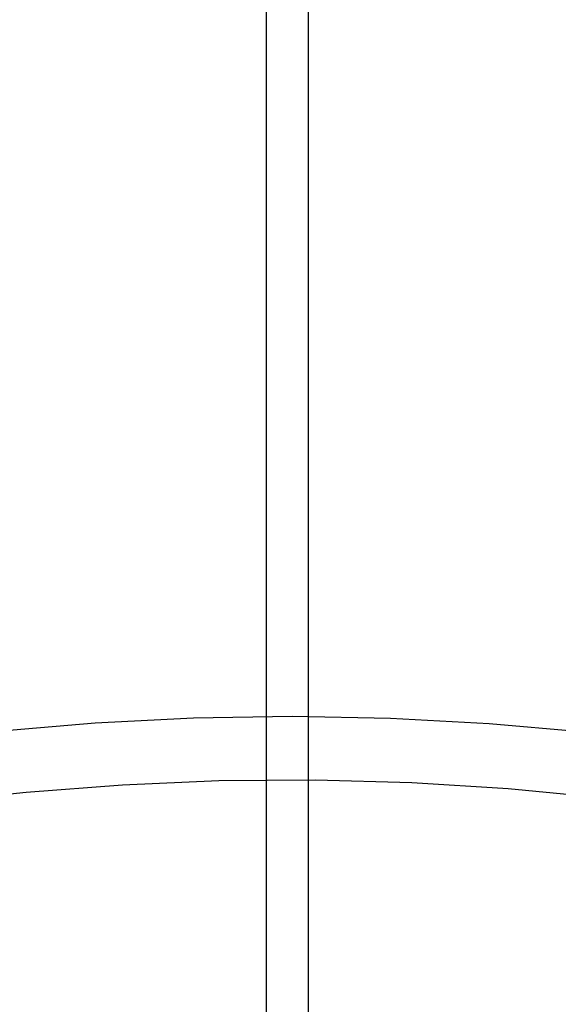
# Model space of a CAD drawing. Header units: millimetres. Extents: x 6038 to 7358, y -8545 to -7225.
# Tile 278 of 285: x 6690 to 6706, y -7809 to -7780. Entities that reach past the tile are written whole.
import ezdxf

# ---------------------------------------------------------------- set-up
doc = ezdxf.new("R2010")
doc.units = ezdxf.units.MM
doc.layers.add('color', color=7, linetype='Continuous')

msp = doc.modelspace()

# ---------------------------------------------------------------- linework, layer by layer
at = {"color": 7, "true_color": 0xffffff}
for p, q in [((6697.673, -7224.667, 68.69), (6697.673, -7815.464, 68.69)), ((6698.911, -7224.667, 63.331), (6698.911, -7815.464, 63.331))]:
    msp.add_line(p, q, dxfattribs=at)
at = {"layer": 'color', "color": 254, "true_color": 0xcad1ee}
for p, q in [((6692.658, -7801.042, 18.688), (6695.547, -7800.896, 18.688)), ((6695.547, -7800.896, 18.688), (6698.441, -7800.851, 18.688)), ((6698.441, -7800.851, 18.688), (6701.333, -7800.905, 18.688)), ((6701.333, -7800.905, 18.688), (6704.223, -7801.059, 18.688)), ((6689.775, -7801.287, 18.688), (6692.658, -7801.042, 18.688)), ((6704.223, -7801.059, 18.688), (6707.105, -7801.313, 18.688)), ((6690.633, -7803.077, 17.309), (6693.458, -7802.861, 17.309)), ((6693.458, -7802.861, 17.309), (6696.289, -7802.741, 17.309)), ((6696.289, -7802.741, 17.309), (6699.122, -7802.72, 17.309)), ((6699.122, -7802.72, 17.309), (6701.954, -7802.797, 17.309)), ((6701.954, -7802.797, 17.309), (6704.782, -7802.972, 17.309)), ((6687.818, -7803.392, 17.309), (6690.633, -7803.077, 17.309)), ((6704.782, -7802.972, 17.309), (6707.602, -7803.244, 17.309))]:
    msp.add_line(p, q, dxfattribs=at)

doc.saveas('drawing.dxf')
